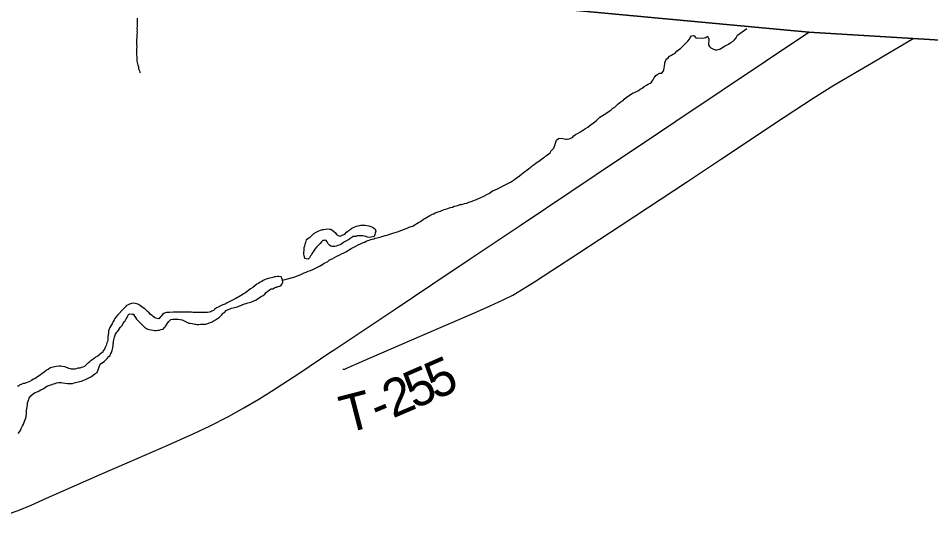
# Model space of a CAD drawing. Extents: x 1410790 to 1770854, y 448063 to 770588.
# Drawn here: x 1616513 to 1623836, y 646876 to 650989 of the extents above; entities that cross this region are included whole.
import ezdxf

# ---------------------------------------------------------------- set-up
doc = ezdxf.new("R2010")
doc.units = 0
for name, color, linetype in [('GM_X_Adjacent_County', 7, 'Continuous'), ('GM_X_County', 7, 'Continuous'), ('GM_X_Minor_Lake', 7, 'Continuous'), ('GM_X_Minor_River', 7, 'Continuous'), ('GM_X_Township', 7, 'Continuous'), ('GM_X_Township_Road', 7, 'Continuous'), ('GM_X_Township_Road_Text', 7, 'Continuous'), ('GM_X_US_Route', 7, 'Continuous')]:
    doc.layers.add(name, color=color, linetype=linetype)

msp = doc.modelspace()

# ---------------------------------------------------------------- linework, layer by layer
at = {"layer": 'GM_X_Adjacent_County'}
msp.add_lwpolyline([(1652287.5, 647008.2), (1645905.4, 647740.2), (1646053.8, 648559.2), (1644155.2, 648666.4), (1640422, 649068.3), (1640008.6, 649114.2), (1636121.9, 649546), (1631173.1, 650096.6), (1626597.7, 650534.7), (1625423.9, 650665.1), (1624132.1, 650798.6), (1623694.8, 650825.7), (1622857.1, 650877.6), (1620273.8, 651118), (1619805.8, 653933.5), (1619239.3, 653995.8), (1617264.6, 654249.7), (1612466.1, 654941.9), (1604464.6, 656151.2), (1604273.6, 656175.7), (1600121.3, 656741), (1596966.9, 657204.2), (1596349.1, 657294.9), (1595866, 657358.8)], dxfattribs=at)
at = {"layer": 'GM_X_County'}
msp.add_lwpolyline([(1631173.1, 650096.6), (1626597.7, 650534.7), (1625423.9, 650665.1), (1624132.1, 650798.6), (1623694.8, 650825.7), (1622857.1, 650877.6), (1620273.8, 651118), (1619805.8, 653933.5), (1619239.3, 653995.8), (1617264.6, 654249.7), (1612466.1, 654941.9), (1604464.6, 656151.2), (1604273.6, 656175.7), (1600121.3, 656741), (1596966.9, 657204.2), (1596349.1, 657294.9), (1595866, 657358.8)], dxfattribs=at)
at = {"layer": 'GM_X_Minor_Lake'}
msp.add_lwpolyline([(1618804.6, 649096), (1618804.8, 649108.4), (1618807.1, 649126.4), (1618807.3, 649136.5), (1618807.5, 649148.5), (1618811.7, 649162.5), (1618814, 649174.5), (1618818.2, 649186.4), (1618822.4, 649196.4), (1618826.7, 649214.4), (1618845, 649226.1), (1618855.1, 649231.9), (1618883.8, 649261.5), (1618904, 649271.2), (1618924.3, 649282.9), (1618938.5, 649288.7), (1618954.6, 649292.4), (1618964.7, 649294.3), (1618978.8, 649296), (1618988.9, 649297.9), (1619011, 649297.5), (1619021.1, 649297.3), (1619031, 649289.1), (1619042.9, 649280.9), (1619056.8, 649270.6), (1619066.6, 649254.4), (1619086.5, 649242), (1619096.5, 649239.8), (1619118.8, 649251.5), (1619133, 649257.3), (1619147.3, 649271.1), (1619157.5, 649278.9), (1619167.6, 649284.8), (1619175.8, 649294.7), (1619190.1, 649304.4), (1619214.4, 649316.1), (1619228.5, 649319.8), (1619238.6, 649321.7), (1619252.8, 649325.4), (1619262.8, 649327.3), (1619281, 649329), (1619297, 649328.7), (1619311.1, 649324.4), (1619325.1, 649322.2), (1619343.1, 649317.9), (1619355.1, 649311.6), (1619365, 649307.5), (1619376.9, 649297.2), (1619382.7, 649281.1), (1619378.4, 649265.1), (1619374.2, 649253.1), (1619367.9, 649237.2), (1619355.8, 649235.4), (1619343.7, 649231.6), (1619329.6, 649229.8), (1619315.5, 649232.1), (1619303.6, 649236.3), (1619289.5, 649240.5), (1619277.5, 649242.8), (1619265.5, 649243), (1619253.4, 649243.2), (1619233.3, 649241.5), (1619223.1, 649237.7), (1619199, 649236.1), (1619188.8, 649228.2), (1619174.6, 649218.4), (1619158.3, 649208.7), (1619142.1, 649198.9), (1619132, 649195.1), (1619121.8, 649189.2), (1619101.5, 649173.5), (1619087.3, 649167.8), (1619077.2, 649163.9), (1619065, 649160.1), (1619052.9, 649158.3), (1619042.9, 649156.5), (1619030.8, 649156.7), (1619020.8, 649158.9), (1619010.9, 649167.1), (1619001, 649177.3), (1618991.2, 649193.5), (1618981.4, 649207.7), (1618967.3, 649205.9), (1618957.2, 649204.1), (1618947, 649194.2), (1618936.7, 649182.4), (1618922.4, 649168.6), (1618906, 649150.8), (1618893.8, 649137), (1618887.6, 649127.1), (1618879.3, 649115.2), (1618869, 649101.3), (1618866.9, 649091.3), (1618858.6, 649081.4), (1618850.3, 649065.5), (1618838.1, 649055.7), (1618822.1, 649057.9), (1618812.1, 649062.1), (1618804.6, 649096)], dxfattribs=at)
at = {"layer": 'GM_X_Minor_River'}
for points in [[(1617466.9, 650990), (1617466, 650935.9), (1617465.8, 650921.8), (1617465.5, 650907.8), (1617467.3, 650893.7), (1617465.1, 650883.7), (1617467, 650871.7), (1617464.7, 650857.7), (1617464.4, 650837.6), (1617462, 650813.6), (1617461.4, 650781.5), (1617463.1, 650761.4), (1617460.8, 650743.3), (1617462.5, 650725.3), (1617462.2, 650709.2), (1617462.1, 650699.2), (1617463.7, 650677.1), (1617463.5, 650661), (1617465.2, 650645), (1617467, 650632.9), (1617470.9, 650622.8), (1617472.7, 650612.7), (1617476.5, 650598.6), (1617478.3, 650586.6), (1617480.1, 650576.5), (1617486, 650566.4), (1617487.8, 650556.3), (1617493.8, 650550.2)], [(1621766.8, 650699.6), (1621783, 650707.3), (1621799.3, 650725.1), (1621813.6, 650736.9), (1621827.9, 650746.7), (1621840.1, 650758.5), (1621856.5, 650776.3), (1621872.8, 650792), (1621887.1, 650805.8), (1621899.5, 650821.7), (1621905.7, 650833.6), (1621916, 650847.5), (1621928.1, 650849.3), (1621938.1, 650847.1), (1621951.9, 650832.8), (1622004.1, 650827.9), (1622016.3, 650831.7), (1622030.4, 650835.5), (1622044.6, 650845.3), (1622050.5, 650833.1), (1622054.3, 650821), (1622054, 650805), (1622051.8, 650795), (1622053.5, 650774.9), (1622059.3, 650762.8), (1622071.2, 650750.5), (1622087.1, 650742.2), (1622105.1, 650735.9), (1622119.2, 650735.7), (1622133.3, 650739.4), (1622147.5, 650743.2), (1622167.8, 650756.9), (1622182, 650764.7), (1622192.2, 650770.5), (1622212.4, 650780.2), (1622232.8, 650793.9), (1622249, 650805.7), (1622261.3, 650815.5), (1622273.6, 650831.3), (1622284, 650853.2), (1622360.5, 650907.1)], [(1620272.2, 649573.5), (1620294.6, 649585.2), (1620319, 649602.8), (1620353.4, 649616.3), (1620379.8, 649629.9), (1620404.1, 649643.5), (1620462.9, 649674.6), (1620479.2, 649684.3), (1620495.5, 649696.1), (1620511.7, 649707.8), (1620523.9, 649715.7), (1620536.2, 649725.5), (1620552.4, 649737.2), (1620564.7, 649749.1), (1620578.9, 649758.9), (1620593.2, 649770.7), (1620609.5, 649782.4), (1620625.8, 649794.2), (1620638, 649804), (1620652.3, 649815.8), (1620666.5, 649825.6), (1620676.7, 649833.4), (1620688.8, 649839.2), (1620711.3, 649856.9), (1620723.5, 649866.7), (1620735.7, 649874.5), (1620747.9, 649884.4), (1620760.1, 649892.2), (1620770.3, 649902), (1620784.5, 649911.8), (1620786.7, 649921.8), (1620799, 649935.7), (1620811.3, 649947.5), (1620817.5, 649961.4), (1620832.4, 650011.3), (1620848.8, 650025.1), (1620858.8, 650026.9), (1620882.9, 650024.5), (1620894.9, 650020.3), (1620906.9, 650018.1), (1620917, 650017.9), (1620933.1, 650021.6), (1620947.3, 650027.4), (1620959.5, 650033.2), (1620971.7, 650045.1), (1620986, 650054.8), (1621002.2, 650064.6), (1621018.5, 650074.3), (1621034.7, 650084.1), (1621048.9, 650093.9), (1621065.2, 650103.7), (1621083.5, 650115.4), (1621103.9, 650131.1), (1621128.3, 650148.7), (1621152.7, 650168.3), (1621179.3, 650196), (1621213.8, 650215.5), (1621236.2, 650231.1), (1621254.5, 650242.9), (1621270.8, 650254.6), (1621285, 650266.4), (1621299.3, 650276.2), (1621317.6, 650291.9), (1621327.9, 650301.8), (1621338, 650309.6), (1621350.3, 650319.5), (1621366.5, 650329.2), (1621376.7, 650339.1), (1621391, 650352.9), (1621409.4, 650366.6), (1621448, 650390), (1621458.1, 650393.8), (1621474.3, 650401.6), (1621490.5, 650409.3), (1621504.7, 650419.1), (1621518.9, 650426.9), (1621535.3, 650440.7), (1621553.5, 650452.4), (1621567.7, 650460.2), (1621579.9, 650466), (1621590, 650467.8), (1621600.3, 650483.7), (1621608.5, 650495.6), (1621616.8, 650509.5), (1621629.2, 650529.4), (1621639.4, 650537.2), (1621651.6, 650543), (1621661.7, 650546.9), (1621677.8, 650548.6), (1621688, 650560.5), (1621694.3, 650574.4), (1621696.6, 650590.4), (1621698.8, 650600.4), (1621701.3, 650630.5), (1621705.5, 650640.4), (1621709.7, 650652.4), (1621717.9, 650662.3), (1621728.1, 650672.1), (1621740.4, 650684), (1621756.6, 650693.7), (1621766.8, 650699.6)], [(1618634.3, 648887.3), (1618723.2, 648911.9), (1618741.3, 648917.6), (1618759.5, 648923.3), (1618775.7, 648931.1), (1618789.9, 648936.8), (1618806.1, 648944.6), (1618822.3, 648950.3), (1618840.5, 648958), (1618858.8, 648965.8), (1618877, 648973.5), (1618929.7, 648998.7), (1618943.9, 649006.4), (1618956.1, 649014.2), (1618968.3, 649022.1), (1618982.5, 649029.8), (1618996.7, 649037.6), (1619010.9, 649049.4), (1619033.2, 649059.1), (1619051.5, 649068.8), (1619069.7, 649078.5), (1619088, 649088.2), (1619106.2, 649097.9), (1619124.5, 649105.7), (1619140.7, 649115.4), (1619154.9, 649123.2), (1619171.2, 649132.9), (1619185.4, 649140.7), (1619201.6, 649148.5), (1619221.9, 649160.2), (1619240.1, 649169.9), (1619258.4, 649177.6), (1619274.6, 649185.3), (1619290.8, 649193.1), (1619305, 649198.9), (1619317.1, 649204.7), (1619329.2, 649208.5), (1619341.4, 649214.3), (1619353.5, 649216.1), (1619365.6, 649219.9), (1619375.7, 649223.7), (1619391.9, 649227.5), (1619404, 649229.3), (1619416.1, 649233.1), (1619430.2, 649236.8), (1619442.4, 649240.7), (1619458.5, 649244.4), (1619472.7, 649248.2), (1619486.8, 649253.9), (1619503, 649257.7), (1619519.2, 649263.4), (1619537.3, 649269.1), (1619563.6, 649278.7), (1619581.9, 649286.4), (1619600.1, 649292.1), (1619618.3, 649299.8), (1619634.5, 649305.6), (1619650.6, 649311.3), (1619664.8, 649317.1), (1619678.9, 649320.9), (1619691.1, 649328.7), (1619723.7, 649350.2), (1619739.9, 649357.9), (1619752.1, 649365.8), (1619764.3, 649375.6), (1619776.5, 649381.4), (1619788.7, 649391.2), (1619802.9, 649397), (1619815.1, 649404.8), (1619827.2, 649410.6), (1619837.4, 649416.4), (1619847.5, 649420.3), (1619859.6, 649426.1), (1619875.8, 649431.8), (1619890, 649437.6), (1619900.1, 649441.5), (1619912.2, 649445.3), (1619930.5, 649453), (1619940.6, 649456.8), (1619952.7, 649460.6), (1619966.8, 649464.4), (1619981, 649470.2), (1619997.2, 649473.9), (1620011.3, 649479.7), (1620027.5, 649483.4), (1620041.6, 649487.2), (1620055.8, 649493), (1620069.9, 649494.7), (1620080, 649496.6), (1620094.1, 649502.3), (1620112.3, 649506), (1620128.5, 649511.8), (1620138.6, 649515.6), (1620154.8, 649521.4), (1620175, 649529), (1620191.2, 649534.8), (1620225.6, 649550.2), (1620247.9, 649559.9), (1620272.2, 649573.5)], [(1618287, 648680.6), (1618299.2, 648684.4), (1618309.3, 648690.3), (1618327.5, 648696), (1618341.6, 648699.8), (1618355.8, 648705.5), (1618367.9, 648707.3), (1618380, 648711.1), (1618392.2, 648716.9), (1618402.3, 648720.8), (1618418.5, 648726.5), (1618432.8, 648738.3), (1618447, 648746.1), (1618457.1, 648751.9), (1618467.3, 648759.8), (1618477.4, 648763.6), (1618491.6, 648773.4), (1618501.9, 648787.3), (1618516.2, 648799.1), (1618528.4, 648808.9), (1618542.6, 648816.7), (1618556.7, 648818.4), (1618568.9, 648824.3), (1618579, 648830.1), (1618589.1, 648831.9), (1618599.2, 648835.8), (1618611.4, 648839.6), (1618623.6, 648847.4), (1618631.8, 648857.3), (1618636, 648867.3), (1618634.3, 648887.3), (1618628.5, 648903.5), (1618622.6, 648913.6), (1618604.6, 648915.9), (1618592.5, 648916.2), (1618580.4, 648914.3), (1618568.4, 648912.5), (1618556.2, 648908.8), (1618544.1, 648906.9), (1618517.9, 648901.4), (1618495.6, 648891.7), (1618479.4, 648884), (1618467.2, 648876.2), (1618455.1, 648870.4), (1618440.8, 648860.6), (1618428.7, 648854.8), (1618410.3, 648841), (1618394, 648829.3), (1618377.8, 648817.5), (1618361.5, 648803.8), (1618351.3, 648797.9), (1618337, 648786.1), (1618320.8, 648776.3), (1618308.6, 648770.5), (1618296.4, 648760.7), (1618284.2, 648752.9), (1618272, 648747.1), (1618257.8, 648739.3), (1618237.6, 648729.6), (1618221.4, 648721.9), (1618205.1, 648712.1), (1618188.9, 648706.4), (1618172.7, 648694.6), (1618162.5, 648690.8), (1618142.3, 648683.1), (1618118, 648671.5), (1618103.8, 648663.7), (1618091.6, 648653.9), (1618079.3, 648644.1), (1618067.2, 648638.2), (1618057, 648632.4), (1618046.9, 648630.6), (1618030.8, 648628.8), (1618012.7, 648627.2), (1618000.6, 648627.4), (1617986.6, 648627.6), (1617972.5, 648627.8), (1617958.4, 648628.1), (1617946.4, 648628.3), (1617936.3, 648628.5), (1617924.3, 648628.7), (1617914.2, 648628.8), (1617902.2, 648629), (1617886.1, 648629.3), (1617872, 648629.6), (1617862, 648629.7), (1617851.9, 648629.9), (1617841.9, 648630.1), (1617827.8, 648630.3), (1617809.7, 648630.6), (1617793.6, 648630.9), (1617783.5, 648629.1), (1617769.5, 648629.3), (1617755.4, 648629.6), (1617727.2, 648628), (1617715.1, 648626.2), (1617703.1, 648626.4), (1617691, 648624.7), (1617680.9, 648620.8), (1617670.6, 648610.9), (1617658.4, 648599.1)], [(1617658.4, 648599.1), (1617652.2, 648589.2), (1617639.9, 648577.4), (1617627.9, 648579.6), (1617615.9, 648581.8), (1617605.9, 648588), (1617596, 648596.2), (1617586.1, 648604.4), (1617574.1, 648610.6), (1617562.3, 648624.8), (1617550.4, 648635.1), (1617540.5, 648647.3), (1617528.7, 648657.5), (1617514.7, 648663.8), (1617504.8, 648674), (1617492.9, 648682.2), (1617476.9, 648690.5), (1617465, 648696.7), (1617451, 648701), (1617436.9, 648701.2), (1617420.8, 648699.5), (1617406.6, 648695.7), (1617394.5, 648689.9), (1617382.3, 648684.1), (1617372.1, 648672.2), (1617359.8, 648660.4), (1617345.5, 648646.6), (1617320.9, 648616.9), (1617308.6, 648605.1), (1617296.3, 648591.3), (1617288.1, 648579.4), (1617281.9, 648567.5), (1617273.6, 648555.6), (1617265.2, 648535.6), (1617255, 648521.8), (1617248.7, 648507.8), (1617242.4, 648493.9), (1617236.2, 648480), (1617235.9, 648465.9), (1617233.6, 648447.9), (1617231.4, 648435.9), (1617231.2, 648421.9), (1617230.9, 648405.8), (1617228.7, 648395.8), (1617224.5, 648383.9), (1617218.2, 648363.9), (1617209.8, 648346), (1617205.6, 648334), (1617195.3, 648320.2), (1617191.1, 648310.2), (1617169.2, 648294.6)], [(1617168.8, 648214.2), (1617204, 648235.7), (1617212.2, 648245.6), (1617226.5, 648259.4), (1617238.8, 648273.3), (1617251, 648283.1), (1617253.2, 648293.1), (1617261.4, 648307), (1617265.7, 648323), (1617267.9, 648333), (1617272.2, 648346.9), (1617274.4, 648358.9), (1617274.6, 648375), (1617276.8, 648385), (1617277, 648395), (1617279.2, 648407), (1617283.4, 648419), (1617285.6, 648429), (1617294, 648452.9), (1617304.3, 648468.8), (1617312.6, 648478.7), (1617322.8, 648492.5), (1617331.1, 648508.4), (1617343.4, 648520.3), (1617355.8, 648540.1), (1617364, 648552), (1617370.2, 648561.9), (1617378.5, 648575.8), (1617386.8, 648587.7), (1617393, 648599.7), (1617397.2, 648611.6), (1617409.4, 648617.4), (1617427.4, 648615.1), (1617441.5, 648614.9), (1617441.3, 648604.8), (1617453.1, 648588.6), (1617462.9, 648574.4), (1617472.8, 648564.2), (1617490.6, 648545.8), (1617500.5, 648533.6), (1617514.3, 648519.3), (1617526.2, 648509.1), (1617542.1, 648498.8), (1617552.1, 648494.6), (1617562.1, 648492.4), (1617578.1, 648488.1), (1617592.1, 648485.9), (1617606.2, 648483.7), (1617618.2, 648483.4), (1617632.3, 648485.2), (1617642.4, 648487), (1617656.6, 648490.8), (1617674.7, 648494.5), (1617687, 648506.3), (1617695.2, 648516.2), (1617703.4, 648528.1), (1617711.7, 648542), (1617722, 648555.9), (1617738.3, 648571.7), (1617754.5, 648573.4), (1617766.5, 648573.2), (1617776.6, 648575), (1617794.7, 648574.7), (1617812.7, 648572.4), (1617828.8, 648568.1), (1617838.7, 648563.9), (1617848.7, 648557.7), (1617866.6, 648549.4), (1617882.6, 648543.1), (1617892.6, 648540.9), (1617908.7, 648538.7), (1617918.7, 648536.5), (1617928.7, 648534.3), (1617938.8, 648534.1), (1617948.8, 648531.9), (1617960.9, 648531.7), (1617975, 648533.5), (1617991, 648533.2), (1618009.2, 648534.9), (1618019.2, 648534.7), (1618033.3, 648538.5), (1618045.5, 648544.3), (1618055.6, 648548.2), (1618069.8, 648553.9), (1618084, 648563.7), (1618096.2, 648569.5), (1618112.4, 648579.3), (1618126.7, 648589.1), (1618143, 648604.8), (1618157.4, 648622.7), (1618167.5, 648628.5), (1618181.9, 648644.3), (1618192, 648650.2), (1618212.3, 648657.8), (1618224.4, 648661.6), (1618236.5, 648665.4), (1618248.6, 648667.2), (1618262.7, 648671), (1618276.9, 648676.8), (1618287, 648680.6)], [(1616505.6, 648038.7), (1616517.7, 648038.5), (1616527.8, 648048.4), (1616537.9, 648052.3), (1616556, 648060.1), (1616566, 648059.9), (1616588.2, 648067.6), (1616600.3, 648073.5), (1616612.4, 648079.3), (1616622.5, 648087.2), (1616634.6, 648095), (1616646.7, 648098.9), (1616667, 648114.6), (1616681.1, 648122.5), (1616691.2, 648130.3), (1616705.4, 648140.2), (1616717.5, 648148), (1616737.8, 648165.8), (1616753.9, 648173.6), (1616766, 648183.4), (1616782.1, 648189.2), (1616794.2, 648191.1), (1616806.3, 648194.9), (1616818.3, 648196.7), (1616840.4, 648198.4), (1616854.4, 648198.2), (1616866.4, 648196), (1616884.4, 648193.8), (1616906.4, 648185.4), (1616916.4, 648181.3), (1616928.4, 648179.1), (1616938.3, 648174.9), (1616950.4, 648174.8), (1616968.4, 648176.5), (1616980.5, 648178.3), (1616994.5, 648182.2), (1617008.6, 648184), (1617020.7, 648187.8), (1617032.7, 648191.6), (1617046.8, 648197.5), (1617077.3, 648225.1), (1617087.4, 648235), (1617097.6, 648244.9), (1617111.7, 648252.7), (1617123.8, 648262.6), (1617133.9, 648268.4), (1617150.1, 648280.2), (1617169.2, 648294.6)], [(1616510.9, 647657.5), (1616523.1, 647669.3), (1616531.2, 647681.2), (1616535.4, 647697.2), (1616545.7, 647717.1), (1616555.9, 647731), (1616560.1, 647747), (1616566.3, 647761), (1616570.5, 647775), (1616576.7, 647790.9), (1616576.8, 647801), (1616579, 647811), (1616579.1, 647823), (1616579.3, 647839), (1616581.5, 647857.1), (1616583.7, 647871.1), (1616585.9, 647885.1), (1616588.1, 647903.1), (1616592.3, 647917.1), (1616596.5, 647929.1), (1616600.6, 647939), (1616606.7, 647949), (1616614.9, 647958.9), (1616635.2, 647976.7), (1616649.3, 647984.5), (1616665.4, 647990.3), (1616679.5, 647998.1), (1616693.7, 648005.9), (1616711.8, 648013.7), (1616721.9, 648021.6), (1616732, 648027.4), (1616742.1, 648035.3), (1616758.2, 648041.1), (1616774.4, 648046.9), (1616784.4, 648050.8), (1616796.5, 648054.6), (1616808.6, 648058.4), (1616820.7, 648062.3), (1616836.7, 648066.1), (1616848.8, 648065.9), (1616858.8, 648065.8), (1616870.8, 648063.6), (1616908.8, 648057), (1616918.8, 648056.8), (1616928.8, 648056.7), (1616948.9, 648058.4), (1616961, 648062.3), (1616973, 648066.1), (1616983.1, 648068), (1616993.2, 648071.8), (1617007.2, 648073.7), (1617019.3, 648077.5), (1617031.4, 648081.3), (1617045.5, 648087.1), (1617057.6, 648093), (1617069.7, 648098.8), (1617083.8, 648104.6), (1617093.9, 648112.5), (1617104, 648116.4), (1617128.3, 648136.1), (1617146.4, 648145.9), (1617168.8, 648214.2)]]:
    msp.add_lwpolyline(points, dxfattribs=at)
at = {"layer": 'GM_X_Township'}
msp.add_lwpolyline([(1612466.1, 654941.9), (1617264.6, 654249.7), (1619239.3, 653995.8), (1619805.8, 653933.5), (1620273.8, 651118), (1622857.1, 650877.6), (1623694.8, 650825.7), (1624132.1, 650798.6), (1625423.9, 650665.1), (1626597.7, 650534.7), (1629207.6, 648114.6), (1628757.2, 647801.8), (1628592.2, 647483.1), (1628662.7, 647337.8), (1628711.3, 647210.9), (1628859.5, 647016.4), (1629350.4, 646572.8), (1629664.2, 646745.1), (1629880, 646483.6), (1631517.3, 645306.8), (1630113.6, 644490.5), (1624446.5, 641194.8)], dxfattribs=at)
at = {"layer": 'GM_X_Township_Road'}
msp.add_lwpolyline([(1619116.9, 648172.3), (1619121.1, 648171.7), (1619126.2, 648171.8), (1619128.9, 648172.3), (1619133.1, 648173.7), (1619161.4, 648185.5), (1619270.7, 648235.2), (1619511.9, 648338.6), (1619752.5, 648443.3), (1619963.6, 648533.7), (1620174.1, 648625.5), (1620300.6, 648680.2), (1620405, 648728.4), (1620481, 648767.5), (1620552.4, 648808.2), (1620655.3, 648872.9), (1620795.6, 648964), (1621017.6, 649110), (1621344.1, 649324.2), (1621883.6, 649679.8), (1622157.7, 649860.2), (1622660.5, 650194.2), (1622893.4, 650347.5), (1623059.4, 650453), (1623359.6, 650628.2), (1623694.8, 650825.7)], dxfattribs=at)
at = {"layer": 'GM_X_US_Route'}
for points in [[(1617528, 647481.7), (1617713.3, 647561.9), (1617916.8, 647653.7), (1618053, 647718.9), (1618199.4, 647793.3), (1618322.9, 647861.7), (1618444.5, 647933.3), (1618545.1, 647995.5), (1618765.1, 648138.8), (1619020.6, 648310.6), (1619048.3, 648329.2), (1619528.8, 648649.3), (1619839.5, 648857.6), (1620139.5, 649058.1), (1620548.3, 649332), (1621347.2, 649866.6), (1621511.2, 649975.5), (1621789.2, 650161.7), (1622517.2, 650648.9), (1622857.1, 650877.6)], [(1616441.9, 647013.6), (1616513, 647039.4), (1616616.1, 647082.5), (1616739, 647137.5), (1616874.2, 647196.6), (1617171, 647328.3), (1617406.2, 647429), (1617528, 647481.7)]]:
    msp.add_lwpolyline(points, dxfattribs=at)

# ---------------------------------------------------------------- texts
at = {"layer": 'GM_X_Township_Road_Text'}
for s, rotation, p in [('5', 23.69984, (1619860.5, 647924)), ('5', 23.5968, (1619690.6, 647849.8)), ('2', 23.16615, (1619518.5, 647776.1)), ('T', 14.49773, (1619140.7, 647656.5)), ('-', 22.64605, (1619402.1, 647727.5))]:
    msp.add_text(s, height=300, rotation=rotation, dxfattribs=at).set_placement(p)

doc.saveas('drawing.dxf')
